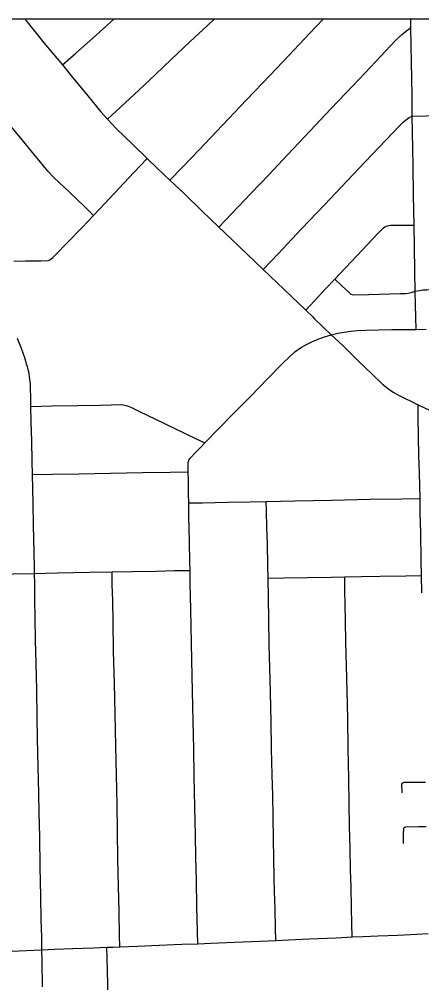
# Model space of a CAD drawing. Extents: x -59 to 82, y -3 to 49.
# Drawn here: x -11.841 to -11.512, y 34.562 to 35.348 of the extents above; entities that cross this region are included whole.
import ezdxf

# ---------------------------------------------------------------- set-up
doc = ezdxf.new("R2010")
doc.units = 0
for name, color, linetype in [('GM_X_City_Street', 7, 'Continuous'), ('GM_X_Corporation', 7, 'Continuous'), ('GM_X_County_Road', 7, 'Continuous'), ('GM_X_State_Route', 7, 'Continuous'), ('SH_Data', 7, 'Continuous')]:
    doc.layers.add(name, color=color, linetype=linetype)

msp = doc.modelspace()

# ---------------------------------------------------------------- linework, layer by layer
at = {"layer": 'GM_X_City_Street'}
for points in [[(-11.80555, 35.31102), (-11.79467, 35.32053), (-11.77817, 35.33498), (-11.76352, 35.34818)], [(-11.76886, 35.2665), (-11.75805, 35.27656), (-11.7432, 35.29039), (-11.7292, 35.3035), (-11.71667, 35.31524), (-11.70137, 35.32979), (-11.68699, 35.34306), (-11.68155, 35.34818)], [(-11.71776, 35.21688), (-11.70737, 35.22753), (-11.69386, 35.24157), (-11.67463, 35.26183), (-11.65517, 35.28233), (-11.63592, 35.30253), (-11.62066, 35.31859), (-11.60364, 35.33646), (-11.59249, 35.34818)], [(-11.51652, 35.09505), (-11.5168, 35.10524), (-11.51706, 35.11485), (-11.51735, 35.12612), (-11.5176, 35.14208), (-11.51787, 35.16292), (-11.51815, 35.18007), (-11.51856, 35.2047), (-11.51896, 35.22882), (-11.51942, 35.25589), (-11.51964, 35.26908), (-11.51988, 35.28597), (-11.52039, 35.31309), (-11.52061, 35.32671), (-11.52085, 35.34158), (-11.52093, 35.34818)], [(-11.67766, 35.17859), (-11.66736, 35.18943), (-11.65146, 35.20617), (-11.63698, 35.22131), (-11.62162, 35.23752), (-11.60313, 35.25704), (-11.58616, 35.27496), (-11.56798, 35.29406), (-11.54944, 35.3138), (-11.53358, 35.33069), (-11.52819, 35.33569), (-11.52085, 35.34158)], [(-11.78021, 35.18796), (-11.787, 35.19467), (-11.79986, 35.20696), (-11.81249, 35.21901), (-11.81742, 35.22412), (-11.82225, 35.22981), (-11.82874, 35.23779), (-11.8386, 35.2498), (-11.84905, 35.26261), (-11.8615, 35.27779), (-11.86972, 35.28782)], [(-11.64147, 35.14399), (-11.62927, 35.15678), (-11.61011, 35.17705), (-11.59108, 35.19695), (-11.56844, 35.22082), (-11.54716, 35.24326), (-11.52975, 35.26156), (-11.52682, 35.26453), (-11.52445, 35.26649), (-11.52213, 35.26804), (-11.51964, 35.26908)], [(-11.51964, 35.26908), (-11.50799, 35.26924), (-11.48524, 35.26956), (-11.46174, 35.26986), (-11.43827, 35.27028), (-11.41044, 35.27077), (-11.38303, 35.27134), (-11.36293, 35.27175)], [(-11.84528, 35.15067), (-11.83563, 35.15095), (-11.82317, 35.15112), (-11.81698, 35.15139), (-11.81595, 35.15179), (-11.81498, 35.15235), (-11.81345, 35.15361), (-11.81086, 35.1562), (-11.80158, 35.16559), (-11.78944, 35.17823), (-11.78021, 35.18796), (-11.77115, 35.19759), (-11.75931, 35.21018), (-11.74726, 35.223), (-11.73637, 35.23457)], [(-11.60679, 35.11082), (-11.5999, 35.11811), (-11.59026, 35.12832), (-11.58308, 35.13592), (-11.57428, 35.1452), (-11.56473, 35.15529), (-11.54798, 35.17296), (-11.54306, 35.17796), (-11.54198, 35.17862), (-11.54066, 35.17916), (-11.53892, 35.17971), (-11.53748, 35.18003), (-11.53591, 35.18018), (-11.52613, 35.18012), (-11.51815, 35.18007)], [(-11.58308, 35.13592), (-11.57732, 35.13061), (-11.5708, 35.12448), (-11.56991, 35.12391), (-11.56889, 35.12348), (-11.56781, 35.1233), (-11.55526, 35.12361), (-11.52958, 35.1242), (-11.52527, 35.12443), (-11.52305, 35.12469), (-11.5206, 35.12522), (-11.51735, 35.12612), (-11.51369, 35.12691), (-11.51097, 35.12719), (-11.50787, 35.12732), (-11.49761, 35.12763), (-11.47793, 35.12801), (-11.45955, 35.12837)], [(-11.70273, 34.97878), (-11.70286, 34.98503), (-11.7027, 34.98666), (-11.70236, 34.98779), (-11.70193, 34.98871), (-11.70134, 34.98963), (-11.70061, 34.99045), (-11.69712, 34.99421), (-11.69259, 34.99886), (-11.68923, 35.0023), (-11.67803, 35.01376), (-11.66581, 35.02625), (-11.65199, 35.04032), (-11.63773, 35.05503), (-11.62574, 35.06727), (-11.62013, 35.07274), (-11.61554, 35.07662), (-11.61097, 35.08), (-11.60678, 35.0825), (-11.60224, 35.08472), (-11.59752, 35.08677), (-11.59227, 35.08882), (-11.58595, 35.09068)], [(-11.83129, 35.03221), (-11.81415, 35.03255), (-11.79295, 35.03298), (-11.77451, 35.03329), (-11.75716, 35.0336), (-11.75582, 35.03353), (-11.75449, 35.03327), (-11.75335, 35.03294), (-11.75188, 35.03233), (-11.74926, 35.03117), (-11.74268, 35.028), (-11.72946, 35.02165), (-11.71438, 35.0144), (-11.69673, 35.00589), (-11.68923, 35.0023)], [(-11.51192, 34.88011), (-11.51212, 34.89421), (-11.51239, 34.90639), (-11.51281, 34.92933), (-11.51309, 34.94511), (-11.51327, 34.95707), (-11.51357, 34.96755), (-11.51387, 34.97795), (-11.51421, 34.99209), (-11.51478, 35.02315), (-11.51484, 35.03347)], [(-11.83002, 34.9765), (-11.81383, 34.97676), (-11.79212, 34.97713), (-11.76625, 34.97778), (-11.74027, 34.97818), (-11.71749, 34.97854), (-11.70273, 34.97878)], [(-11.69504, 34.59361), (-11.69526, 34.60364), (-11.6957, 34.62362), (-11.69605, 34.64507), (-11.69645, 34.66418), (-11.69683, 34.68218), (-11.69725, 34.70525), (-11.69782, 34.73027), (-11.69832, 34.75271), (-11.69874, 34.77491), (-11.69898, 34.78754), (-11.69951, 34.81226), (-11.7001, 34.83903), (-11.70066, 34.86626), (-11.70105, 34.88773), (-11.70124, 34.89835), (-11.7014, 34.90519), (-11.70175, 34.92151), (-11.70217, 34.94284), (-11.70239, 34.95338), (-11.70249, 34.9606), (-11.70263, 34.97108), (-11.70273, 34.97878)], [(-11.70239, 34.95338), (-11.69116, 34.95359), (-11.67053, 34.95397), (-11.65226, 34.95432), (-11.63896, 34.95456), (-11.61563, 34.95505), (-11.58563, 34.95566), (-11.55398, 34.95632), (-11.52813, 34.9568), (-11.51327, 34.95707)], [(-11.63127, 34.59625), (-11.63146, 34.60588), (-11.63183, 34.62214), (-11.63214, 34.63614), (-11.63244, 34.64741), (-11.63278, 34.66339), (-11.63299, 34.67874), (-11.63342, 34.6973), (-11.63367, 34.71494), (-11.6342, 34.73116), (-11.63461, 34.7529), (-11.63511, 34.77455), (-11.63563, 34.7989), (-11.63609, 34.81918), (-11.63649, 34.83716), (-11.63688, 34.85825), (-11.63717, 34.87578), (-11.63744, 34.89189), (-11.6377, 34.90189), (-11.63808, 34.92011), (-11.63842, 34.9334), (-11.63876, 34.94692), (-11.63896, 34.95456)], [(-11.94198, 34.89355), (-11.92537, 34.89394), (-11.90132, 34.89453), (-11.88525, 34.89493), (-11.87214, 34.89509), (-11.84572, 34.89557), (-11.82838, 34.89588), (-11.80984, 34.89623), (-11.78323, 34.89675), (-11.76502, 34.89709), (-11.74823, 34.8974), (-11.72881, 34.8978), (-11.71393, 34.8981), (-11.70124, 34.89835)], [(-11.75864, 34.59109), (-11.75892, 34.60034), (-11.75933, 34.61971), (-11.75976, 34.64042), (-11.76027, 34.66298), (-11.7606, 34.68518), (-11.76092, 34.70722), (-11.76151, 34.73117), (-11.76201, 34.75522), (-11.76258, 34.78134), (-11.76311, 34.80589), (-11.76373, 34.8324), (-11.76411, 34.85644), (-11.76449, 34.87334), (-11.76479, 34.8869), (-11.76502, 34.89709)], [(-11.63744, 34.89189), (-11.62432, 34.89221), (-11.60542, 34.89253), (-11.58578, 34.89287), (-11.57491, 34.89305), (-11.56143, 34.8933), (-11.54599, 34.89359), (-11.525, 34.89397), (-11.51212, 34.89421)], [(-11.56878, 34.5991), (-11.56906, 34.60962), (-11.56936, 34.62365), (-11.56969, 34.63937), (-11.57002, 34.65375), (-11.57039, 34.67126), (-11.57084, 34.68962), (-11.57113, 34.70713), (-11.57162, 34.72871), (-11.57205, 34.75276), (-11.57242, 34.77741), (-11.57299, 34.79997), (-11.5735, 34.82038), (-11.57391, 34.83968), (-11.57423, 34.85744), (-11.57471, 34.88234), (-11.57491, 34.89305)], [(-11.528, 34.71679), (-11.52808, 34.72378), (-11.5277, 34.72461), (-11.52718, 34.7251), (-11.52638, 34.72542), (-11.52546, 34.72552), (-11.50885, 34.72552)], [(-11.52676, 34.67547), (-11.52691, 34.68277), (-11.52667, 34.68788), (-11.52633, 34.6884), (-11.52592, 34.68866), (-11.52548, 34.68882), (-11.52482, 34.68893), (-11.51466, 34.68916), (-11.50832, 34.68927)], [(-11.7692, 34.59068), (-11.76404, 34.59089), (-11.75864, 34.59109)], [(-11.76306, 34.2523), (-11.76347, 34.27886), (-11.76376, 34.29676), (-11.76467, 34.34077), (-11.76479, 34.34778), (-11.76501, 34.35889), (-11.76542, 34.37951), (-11.76565, 34.39296), (-11.76583, 34.40264), (-11.76592, 34.40829), (-11.76616, 34.42232), (-11.76661, 34.44539), (-11.76678, 34.45788), (-11.7669, 34.4674), (-11.76708, 34.47524), (-11.76728, 34.48781), (-11.76761, 34.50439), (-11.76789, 34.51878), (-11.76799, 34.52626), (-11.76822, 34.53963), (-11.76859, 34.561), (-11.76898, 34.58156), (-11.7692, 34.59068)]]:
    msp.add_lwpolyline(points, dxfattribs=at)
at = {"layer": 'GM_X_Corporation'}
msp.add_lwpolyline([(-8.27858, 35.34818), (-15.07858, 35.34818)], dxfattribs=at)
at = {"layer": 'GM_X_County_Road'}
msp.add_line((-11.82838, 34.89588), (-11.82846, 34.89979), dxfattribs=at)
for points in [[(-11.58595, 35.09068), (-11.5805, 35.09194), (-11.57533, 35.09286), (-11.5699, 35.09355), (-11.56462, 35.09403), (-11.55774, 35.09435), (-11.53636, 35.09486), (-11.51652, 35.09505), (-11.50821, 35.09518)], [(-11.82846, 34.89979), (-11.82874, 34.9135), (-11.82915, 34.93509), (-11.82949, 34.95289), (-11.83002, 34.9765), (-11.83036, 34.98784), (-11.8307, 35.00385), (-11.83102, 35.01925), (-11.83129, 35.03221), (-11.83147, 35.04051), (-11.83158, 35.0461), (-11.83166, 35.04816), (-11.83178, 35.05022), (-11.83195, 35.05227), (-11.83217, 35.05431), (-11.83244, 35.05635), (-11.83276, 35.05838), (-11.83312, 35.06041), (-11.83359, 35.0624), (-11.83412, 35.06437), (-11.83481, 35.06695), (-11.83639, 35.07185), (-11.83911, 35.07947), (-11.84233, 35.08766)], [(-11.82174, 34.55832), (-11.82219, 34.57962), (-11.82238, 34.58868), (-11.82252, 34.59899), (-11.82286, 34.61323), (-11.82318, 34.63203), (-11.82374, 34.65631), (-11.82409, 34.68106), (-11.82457, 34.70009), (-11.82489, 34.71655), (-11.82537, 34.73803), (-11.82583, 34.76121), (-11.82618, 34.77889), (-11.8266, 34.80048), (-11.82708, 34.82247), (-11.82747, 34.84146), (-11.82775, 34.85967), (-11.828, 34.87415), (-11.82823, 34.887), (-11.82838, 34.89588)], [(-11.75864, 34.59109), (-11.74428, 34.59165), (-11.72644, 34.59235), (-11.70812, 34.59308), (-11.69504, 34.59361), (-11.68401, 34.59403), (-11.66501, 34.59483), (-11.644, 34.59571), (-11.63127, 34.59625), (-11.62084, 34.59668), (-11.60369, 34.59756), (-11.58179, 34.5984), (-11.56878, 34.5991), (-11.55981, 34.59944), (-11.54776, 34.59997), (-11.53145, 34.60069), (-11.51614, 34.60136)], [(-11.51614, 34.60136), (-11.50659, 34.60189)], [(-11.87151, 34.58628), (-11.85845, 34.58695), (-11.83521, 34.5881), (-11.82238, 34.58868), (-11.81216, 34.58907), (-11.79703, 34.58965), (-11.78011, 34.59027), (-11.7692, 34.59068)], [(-11.7692, 34.59068), (-11.76404, 34.59089), (-11.75864, 34.59109)]]:
    msp.add_lwpolyline(points, dxfattribs=at)
at = {"layer": 'GM_X_State_Route'}
msp.add_line((-11.60679, 35.11082), (-11.60097, 35.10516), dxfattribs=at)
for points in [[(-11.83625, 35.34818), (-11.83363, 35.34487), (-11.81943, 35.32741), (-11.80555, 35.31102)], [(-11.80555, 35.31102), (-11.79806, 35.30162), (-11.78489, 35.28557), (-11.7743, 35.27267), (-11.76886, 35.2665)], [(-11.76886, 35.2665), (-11.76165, 35.25911), (-11.74782, 35.2457), (-11.73637, 35.23457)], [(-11.73637, 35.23457), (-11.72803, 35.22664), (-11.71776, 35.21688)], [(-11.71776, 35.21688), (-11.70593, 35.20558), (-11.69154, 35.19185), (-11.67766, 35.17859)], [(-11.67766, 35.17859), (-11.66765, 35.16902), (-11.6546, 35.15654), (-11.64147, 35.14399)], [(-11.64147, 35.14399), (-11.63014, 35.13315), (-11.61867, 35.12218), (-11.60679, 35.11082)], [(-11.60097, 35.10516), (-11.59951, 35.10374), (-11.59245, 35.09687), (-11.58595, 35.09068)], [(-11.58595, 35.09068), (-11.57605, 35.0815), (-11.56353, 35.06914)], [(-11.56353, 35.06914), (-11.55245, 35.05854), (-11.54395, 35.05042), (-11.54059, 35.04752), (-11.53778, 35.0454), (-11.53473, 35.04345), (-11.53094, 35.04142), (-11.52594, 35.03883), (-11.5203, 35.03605), (-11.51484, 35.03347)], [(-11.51484, 35.03347), (-11.50037, 35.02652), (-11.48589, 35.01959)]]:
    msp.add_lwpolyline(points, dxfattribs=at)
at = {"layer": 'SH_Data'}
msp.add_lwpolyline([(-15.07858, 28.54818), (-8.27858, 28.54818), (-8.27858, 35.34818), (-15.07858, 35.34818)], close=True, dxfattribs=at)

doc.saveas('drawing.dxf')
